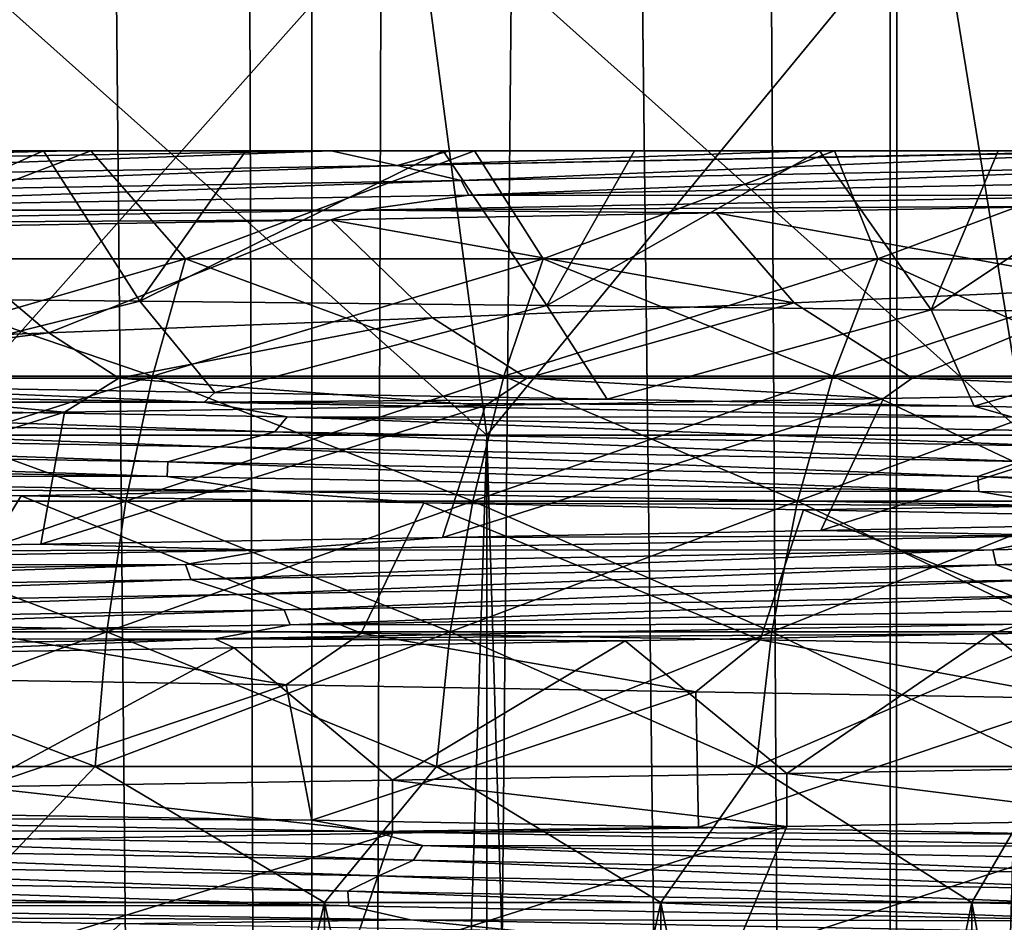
# Model space of a CAD drawing. Header units: metres. Extents: x -24 to 24, y -69 to 184.
# Tile 267 of 656: x 6.46 to 9.93, y 1.99 to 5.16. Entities that reach past the tile are written whole.
import ezdxf

# ---------------------------------------------------------------- set-up
doc = ezdxf.new("R2010")
doc.units = ezdxf.units.M
for name, color, linetype in [('10', 7, 'CONTINUOUS'), ('11', 7, 'CONTINUOUS'), ('12', 7, 'CONTINUOUS'), ('13', 7, 'CONTINUOUS'), ('145', 7, 'CONTINUOUS'), ('146', 7, 'CONTINUOUS'), ('147', 7, 'CONTINUOUS'), ('2', 7, 'CONTINUOUS'), ('367', 7, 'CONTINUOUS'), ('369', 7, 'CONTINUOUS'), ('3992', 7, 'CONTINUOUS'), ('42', 7, 'CONTINUOUS'), ('559', 2, 'CONTINUOUS'), ('560', 2, 'CONTINUOUS'), ('568', 2, 'CONTINUOUS'), ('569', 2, 'CONTINUOUS'), ('9', 7, 'CONTINUOUS')]:
    doc.layers.add(name, color=color, linetype=linetype)

msp = doc.modelspace()

# ---------------------------------------------------------------- linework, layer by layer
at = {"layer": '10'}
for points in [[(7.537737, 2.054249, 12.093181), (6.275759, -3.3, 12.793645), (6.275617, 2.054249, 12.793715)], [(7.537484, -3.3, 12.093339), (6.275759, -3.3, 12.793645), (7.537737, 2.054249, 12.093181)], [(8.72251, 2.054249, 11.268554), (7.537484, -3.3, 12.093339), (7.537737, 2.054249, 12.093181)], [(8.722751, -3.3, 11.268368), (7.537484, -3.3, 12.093339), (8.72251, 2.054249, 11.268554)], [(9.817779, 2.054249, 10.328297), (8.722751, -3.3, 11.268368), (8.72251, 2.054249, 11.268554)], [(9.817648, -3.3, 10.328421), (8.722751, -3.3, 11.268368), (9.817779, 2.054249, 10.328297)], [(10.812303, 2.054249, 9.282058), (9.817648, -3.3, 10.328421), (9.817779, 2.054249, 10.328297)], [(10.812327, -3.3, 9.282031), (9.817648, -3.3, 10.328421), (10.812303, 2.054249, 9.282058)]]:
    msp.add_3dface(points, dxfattribs=at)
at = {"layer": '11'}
for points in [[(7.537484, -3.3, -12.093339), (6.275617, 2.054249, -12.793715), (6.275759, -3.3, -12.793645)], [(7.537737, 2.054249, -12.093181), (6.275617, 2.054249, -12.793715), (7.537484, -3.3, -12.093339)], [(8.722751, -3.3, -11.268368), (7.537737, 2.054249, -12.093181), (7.537484, -3.3, -12.093339)], [(8.72251, 2.054249, -11.268554), (7.537737, 2.054249, -12.093181), (8.722751, -3.3, -11.268368)], [(9.817648, -3.3, -10.328421), (8.72251, 2.054249, -11.268554), (8.722751, -3.3, -11.268368)], [(9.817779, 2.054249, -10.328297), (8.72251, 2.054249, -11.268554), (9.817648, -3.3, -10.328421)], [(10.812327, -3.3, -9.282031), (9.817779, 2.054249, -10.328297), (9.817648, -3.3, -10.328421)], [(10.812303, 2.054249, -9.282058), (9.817779, 2.054249, -10.328297), (10.812327, -3.3, -9.282031)]]:
    msp.add_3dface(points, dxfattribs=at)
at = {"layer": '12'}
for points in [[(5.296631, 4.7, 14.300631), (6.715851, 4.7, 13.691598), (5.722576, 4.320335, 13.815521)], [(5.722576, 4.320335, 13.815521), (6.715851, 4.7, 13.691598), (7.049178, 4.320335, 13.188085)], [(6.715851, 4.7, 13.691598), (8.066838, 4.7, 12.941739), (7.049178, 4.320335, 13.188085)], [(7.049178, 4.320335, 13.188085), (8.066838, 4.7, 12.941739), (8.307893, 4.320335, 12.433641)], [(8.066838, 4.7, 12.941739), (9.334611, 4.7, 12.059325), (8.307893, 4.320335, 12.433641)], [(8.307893, 4.320335, 12.433641), (9.334611, 4.7, 12.059325), (9.486598, 4.320335, 11.559453)], [(9.334611, 4.7, 12.059325), (10.506685, 4.7, 11.053152), (9.486598, 4.320335, 11.559453)], [(9.486598, 4.320335, 11.559453), (10.506685, 4.7, 11.053152), (10.573942, 4.320335, 10.573942)], [(7.049178, 4.320335, 13.188085), (6.931969, 3.907403, 12.968802), (5.627425, 3.907403, 13.585806)], [(5.722576, 4.320335, 13.815521), (7.049178, 4.320335, 13.188085), (5.627425, 3.907403, 13.585806)], [(8.307893, 4.320335, 12.433641), (8.169755, 3.907403, 12.226902), (6.931969, 3.907403, 12.968802)], [(7.049178, 4.320335, 13.188085), (8.307893, 4.320335, 12.433641), (6.931969, 3.907403, 12.968802)], [(9.486598, 4.320335, 11.559453), (9.328861, 3.907403, 11.36725), (8.169755, 3.907403, 12.226902)], [(8.307893, 4.320335, 12.433641), (9.486598, 4.320335, 11.559453), (8.169755, 3.907403, 12.226902)], [(10.573942, 4.320335, 10.573942), (10.398125, 3.907403, 10.398125), (9.328861, 3.907403, 11.36725)], [(9.486598, 4.320335, 11.559453), (10.573942, 4.320335, 10.573942), (9.328861, 3.907403, 11.36725)], [(6.931969, 3.907403, 12.968802), (5.551972, 3.467561, 13.403646), (5.627425, 3.907403, 13.585806)], [(6.839025, 3.467561, 12.794915), (5.551972, 3.467561, 13.403646), (6.931969, 3.907403, 12.968802)], [(8.169755, 3.907403, 12.226902), (6.839025, 3.467561, 12.794915), (6.931969, 3.907403, 12.968802)], [(8.060214, 3.467561, 12.062963), (6.839025, 3.467561, 12.794915), (8.169755, 3.907403, 12.226902)], [(9.328861, 3.907403, 11.36725), (8.060214, 3.467561, 12.062963), (8.169755, 3.907403, 12.226902)], [(9.203779, 3.467561, 11.214837), (8.060214, 3.467561, 12.062963), (9.328861, 3.907403, 11.36725)], [(10.398125, 3.907403, 10.398125), (9.203779, 3.467561, 11.214837), (9.328861, 3.907403, 11.36725)], [(10.258707, 3.467561, 10.258707), (9.203779, 3.467561, 11.214837), (10.398125, 3.907403, 10.398125)], [(6.839025, 3.467561, 12.794915), (5.497313, 3.007196, 13.271688), (5.551972, 3.467561, 13.403646)], [(6.771695, 3.007196, 12.66895), (5.497313, 3.007196, 13.271688), (6.839025, 3.467561, 12.794915)], [(8.060214, 3.467561, 12.062963), (6.771695, 3.007196, 12.66895), (6.839025, 3.467561, 12.794915)], [(7.980862, 3.007196, 11.944204), (6.771695, 3.007196, 12.66895), (8.060214, 3.467561, 12.062963)], [(9.203779, 3.467561, 11.214837), (7.980862, 3.007196, 11.944204), (8.060214, 3.467561, 12.062963)], [(9.113168, 3.007196, 11.104428), (7.980862, 3.007196, 11.944204), (9.203779, 3.467561, 11.214837)], [(10.258707, 3.467561, 10.258707), (9.113168, 3.007196, 11.104428), (9.203779, 3.467561, 11.214837)], [(10.15771, 3.007196, 10.15771), (9.113168, 3.007196, 11.104428), (10.258707, 3.467561, 10.258707)], [(6.771695, 3.007196, 12.66895), (5.464242, 2.532994, 13.191848), (5.497313, 3.007196, 13.271688)], [(6.730958, 2.532994, 12.592736), (5.464242, 2.532994, 13.191848), (6.771695, 3.007196, 12.66895)], [(7.980862, 3.007196, 11.944204), (6.730958, 2.532994, 12.592736), (6.771695, 3.007196, 12.66895)], [(7.93285, 2.532994, 11.872349), (6.730958, 2.532994, 12.592736), (7.980862, 3.007196, 11.944204)], [(9.113168, 3.007196, 11.104428), (7.93285, 2.532994, 11.872349), (7.980862, 3.007196, 11.944204)], [(9.058345, 2.532994, 11.037625), (7.93285, 2.532994, 11.872349), (9.113168, 3.007196, 11.104428)], [(10.15771, 3.007196, 10.15771), (9.058345, 2.532994, 11.037625), (9.113168, 3.007196, 11.104428)], [(10.096603, 2.532994, 10.096603), (9.058345, 2.532994, 11.037625), (10.15771, 3.007196, 10.15771)], [(6.730958, 2.532994, 12.592736), (6.275617, 2.054249, 12.793715), (5.464242, 2.532994, 13.191848)], [(7.537737, 2.054249, 12.093181), (6.275617, 2.054249, 12.793715), (6.730958, 2.532994, 12.592736)], [(7.93285, 2.532994, 11.872349), (7.537737, 2.054249, 12.093181), (6.730958, 2.532994, 12.592736)], [(8.72251, 2.054249, 11.268554), (7.537737, 2.054249, 12.093181), (7.93285, 2.532994, 11.872349)], [(9.058345, 2.532994, 11.037625), (8.72251, 2.054249, 11.268554), (7.93285, 2.532994, 11.872349)], [(9.817779, 2.054249, 10.328297), (8.72251, 2.054249, 11.268554), (9.058345, 2.532994, 11.037625)], [(10.096603, 2.532994, 10.096603), (9.817779, 2.054249, 10.328297), (9.058345, 2.532994, 11.037625)], [(10.812303, 2.054249, 9.282058), (9.817779, 2.054249, 10.328297), (10.096603, 2.532994, 10.096603)]]:
    msp.add_3dface(points, dxfattribs=at)
at = {"layer": '13'}
for points in [[(6.715851, 4.7, -13.691598), (5.296631, 4.7, -14.300631), (5.722576, 4.320335, -13.815521)], [(7.049178, 4.320335, -13.188085), (6.715851, 4.7, -13.691598), (5.722576, 4.320335, -13.815521)], [(8.066838, 4.7, -12.941739), (6.715851, 4.7, -13.691598), (7.049178, 4.320335, -13.188085)], [(8.307893, 4.320335, -12.433641), (8.066838, 4.7, -12.941739), (7.049178, 4.320335, -13.188085)], [(9.334611, 4.7, -12.059325), (8.066838, 4.7, -12.941739), (8.307893, 4.320335, -12.433641)], [(9.486598, 4.320335, -11.559453), (9.334611, 4.7, -12.059325), (8.307893, 4.320335, -12.433641)], [(10.506685, 4.7, -11.053152), (9.334611, 4.7, -12.059325), (9.486598, 4.320335, -11.559453)], [(10.573942, 4.320335, -10.573942), (10.506685, 4.7, -11.053152), (9.486598, 4.320335, -11.559453)], [(5.722576, 4.320335, -13.815521), (5.627425, 3.907403, -13.585806), (6.931969, 3.907403, -12.968802)], [(7.049178, 4.320335, -13.188085), (5.722576, 4.320335, -13.815521), (6.931969, 3.907403, -12.968802)], [(7.049178, 4.320335, -13.188085), (6.931969, 3.907403, -12.968802), (8.169755, 3.907403, -12.226902)], [(8.307893, 4.320335, -12.433641), (7.049178, 4.320335, -13.188085), (8.169755, 3.907403, -12.226902)], [(8.307893, 4.320335, -12.433641), (8.169755, 3.907403, -12.226902), (9.328861, 3.907403, -11.36725)], [(9.486598, 4.320335, -11.559453), (8.307893, 4.320335, -12.433641), (9.328861, 3.907403, -11.36725)], [(9.486598, 4.320335, -11.559453), (9.328861, 3.907403, -11.36725), (10.398125, 3.907403, -10.398125)], [(10.573942, 4.320335, -10.573942), (9.486598, 4.320335, -11.559453), (10.398125, 3.907403, -10.398125)], [(5.551972, 3.467561, -13.403646), (6.839025, 3.467561, -12.794915), (5.627425, 3.907403, -13.585806)], [(5.627425, 3.907403, -13.585806), (6.839025, 3.467561, -12.794915), (6.931969, 3.907403, -12.968802)], [(6.839025, 3.467561, -12.794915), (8.060214, 3.467561, -12.062963), (6.931969, 3.907403, -12.968802)], [(6.931969, 3.907403, -12.968802), (8.060214, 3.467561, -12.062963), (8.169755, 3.907403, -12.226902)], [(8.060214, 3.467561, -12.062963), (9.203779, 3.467561, -11.214837), (8.169755, 3.907403, -12.226902)], [(8.169755, 3.907403, -12.226902), (9.203779, 3.467561, -11.214837), (9.328861, 3.907403, -11.36725)], [(9.203779, 3.467561, -11.214837), (10.258707, 3.467561, -10.258707), (9.328861, 3.907403, -11.36725)], [(9.328861, 3.907403, -11.36725), (10.258707, 3.467561, -10.258707), (10.398125, 3.907403, -10.398125)], [(5.497313, 3.007196, -13.271688), (6.771695, 3.007196, -12.66895), (5.551972, 3.467561, -13.403646)], [(5.551972, 3.467561, -13.403646), (6.771695, 3.007196, -12.66895), (6.839025, 3.467561, -12.794915)], [(6.771695, 3.007196, -12.66895), (7.980862, 3.007196, -11.944204), (6.839025, 3.467561, -12.794915)], [(6.839025, 3.467561, -12.794915), (7.980862, 3.007196, -11.944204), (8.060214, 3.467561, -12.062963)], [(7.980862, 3.007196, -11.944204), (9.113168, 3.007196, -11.104428), (8.060214, 3.467561, -12.062963)], [(8.060214, 3.467561, -12.062963), (9.113168, 3.007196, -11.104428), (9.203779, 3.467561, -11.214837)], [(9.113168, 3.007196, -11.104428), (10.15771, 3.007196, -10.15771), (9.203779, 3.467561, -11.214837)], [(9.203779, 3.467561, -11.214837), (10.15771, 3.007196, -10.15771), (10.258707, 3.467561, -10.258707)], [(5.464242, 2.532994, -13.191848), (6.730958, 2.532994, -12.592736), (5.497313, 3.007196, -13.271688)], [(5.497313, 3.007196, -13.271688), (6.730958, 2.532994, -12.592736), (6.771695, 3.007196, -12.66895)], [(6.730958, 2.532994, -12.592736), (7.93285, 2.532994, -11.872349), (6.771695, 3.007196, -12.66895)], [(6.771695, 3.007196, -12.66895), (7.93285, 2.532994, -11.872349), (7.980862, 3.007196, -11.944204)], [(7.93285, 2.532994, -11.872349), (9.058345, 2.532994, -11.037625), (7.980862, 3.007196, -11.944204)], [(7.980862, 3.007196, -11.944204), (9.058345, 2.532994, -11.037625), (9.113168, 3.007196, -11.104428)], [(9.058345, 2.532994, -11.037625), (10.096603, 2.532994, -10.096603), (9.113168, 3.007196, -11.104428)], [(9.113168, 3.007196, -11.104428), (10.096603, 2.532994, -10.096603), (10.15771, 3.007196, -10.15771)], [(5.464242, 2.532994, -13.191848), (6.275617, 2.054249, -12.793715), (6.730958, 2.532994, -12.592736)], [(6.275617, 2.054249, -12.793715), (7.537737, 2.054249, -12.093181), (6.730958, 2.532994, -12.592736)], [(6.730958, 2.532994, -12.592736), (7.537737, 2.054249, -12.093181), (7.93285, 2.532994, -11.872349)], [(7.537737, 2.054249, -12.093181), (8.72251, 2.054249, -11.268554), (7.93285, 2.532994, -11.872349)], [(7.93285, 2.532994, -11.872349), (8.72251, 2.054249, -11.268554), (9.058345, 2.532994, -11.037625)], [(8.72251, 2.054249, -11.268554), (9.817779, 2.054249, -10.328297), (9.058345, 2.532994, -11.037625)], [(9.058345, 2.532994, -11.037625), (9.817779, 2.054249, -10.328297), (10.096603, 2.532994, -10.096603)], [(9.817779, 2.054249, -10.328297), (10.812303, 2.054249, -9.282058), (10.096603, 2.532994, -10.096603)]]:
    msp.add_3dface(points, dxfattribs=at)
at = {"layer": '145'}
for points in [[(5.388264, 4.185656, -15.292867), (6.887561, 4.170592, -14.695421), (5.697499, 3.8742, -14.617371)], [(5.697499, 3.8742, -14.617371), (6.887561, 4.170592, -14.695421), (7.152621, 3.849912, -13.963132)], [(6.887561, 4.170592, -14.695421), (8.321552, 4.155527, -13.951162), (7.152621, 3.849912, -13.963132)], [(7.152621, 3.849912, -13.963132), (8.321552, 4.155527, -13.951162), (8.533772, 3.825623, -13.164489)], [(8.321552, 4.155527, -13.951162), (9.674756, 4.140472, -13.067959), (8.533772, 3.825623, -13.164489)], [(8.533772, 3.825623, -13.164489), (9.674756, 4.140472, -13.067959), (9.826669, 3.801335, -12.229702)], [(9.674756, 4.140472, -13.067959), (10.935092, 4.125414, -12.05347), (9.826669, 3.801335, -12.229702)], [(9.826669, 3.801335, -12.229702), (10.935092, 4.125414, -12.05347), (11.017941, 3.777047, -11.168438)], [(10.522418, 3.388435, 11.636484), (10.811699, 3.852026, 12.464236), (9.286173, 3.364147, 12.645)], [(10.811699, 3.852026, 12.464236), (9.506267, 3.828028, 13.486322), (9.286173, 3.364147, 12.645)], [(9.286173, 3.364147, 12.645), (9.506267, 3.828028, 13.486322), (7.953892, 3.339859, 13.522745)], [(9.506267, 3.828028, 13.486322), (8.105382, 3.804038, 14.371944), (7.953892, 3.339859, 13.522745)], [(6.539354, 3.31557, 14.260641), (6.622752, 3.780049, 15.11255), (5.057187, 3.291282, 14.851057)], [(6.622752, 3.780049, 15.11255), (5.072701, 3.756051, 15.700882), (5.057187, 3.291282, 14.851057)], [(7.953892, 3.339859, 13.522745), (8.105382, 3.804038, 14.371944), (6.539354, 3.31557, 14.260641)], [(8.105382, 3.804038, 14.371944), (6.622752, 3.780049, 15.11255), (6.539354, 3.31557, 14.260641)], [(5.886899, 2.844353, -15.414098), (7.403546, 2.820363, -14.745762), (6.055208, 2.368329, -14.472853)], [(6.055208, 2.368329, -14.472853), (7.403546, 2.820363, -14.745762), (7.493803, 2.344041, -13.783031)], [(7.403546, 2.820363, -14.745762), (8.84591, 2.796366, -13.928384), (7.493803, 2.344041, -13.783031)], [(7.493803, 2.344041, -13.783031), (8.84591, 2.796366, -13.928384), (8.854898, 2.319752, -12.950668)], [(8.84591, 2.796366, -13.928384), (10.198403, 2.772379, -12.970835), (8.854898, 2.319752, -12.950668)], [(8.854898, 2.319752, -12.950668), (10.198403, 2.772379, -12.970835), (10.124418, 2.295464, -11.984373)], [(10.233103, 1.882564, 11.891705), (10.467744, 2.345515, 12.754463), (8.972432, 1.858276, 12.869518)], [(10.467744, 2.345515, 12.754463), (9.166814, 2.322071, 13.719312), (8.972432, 1.858276, 12.869518)], [(7.618971, 1.833988, 13.714238), (7.778009, 2.298634, 14.551721), (6.186716, 1.809699, 14.417128)], [(7.778009, 2.298634, 14.551721), (6.314498, 2.275201, 15.243921), (6.186716, 1.809699, 14.417128)], [(8.972432, 1.858276, 12.869518), (9.166814, 2.322071, 13.719312), (7.618971, 1.833988, 13.714238)], [(9.166814, 2.322071, 13.719312), (7.778009, 2.298634, 14.551721), (7.618971, 1.833988, 13.714238)]]:
    msp.add_3dface(points, dxfattribs=at)
at = {"layer": '146'}
for points in [[(6.644883, 4.7, 14.105391), (5.246977, 4.7, 14.693086), (4.436635, 4.64805, 14.942569)], [(7.562112, 4.7, 13.630037), (4.436635, 4.64805, 14.942569), (4.690871, 4.595871, 14.857069)], [(7.562112, 4.7, 13.630037), (6.644883, 4.7, 14.105391), (4.436635, 4.64805, 14.942569)], [(7.794166, 4.647933, 13.490283), (7.562112, 4.7, 13.630037), (4.690871, 4.595871, 14.857069)], [(7.978251, 4.7, 13.388554), (7.562112, 4.7, 13.630037), (7.794166, 4.647933, 13.490283)], [(9.236384, 4.7, 12.548658), (7.978251, 4.7, 13.388554), (7.794166, 4.647933, 13.490283)], [(10.408888, 4.7, 11.592733), (9.236384, 4.7, 12.548658), (7.794166, 4.647933, 13.490283)], [(10.528233, 4.7, 11.48447), (7.794166, 4.647933, 13.490283), (8.019559, 4.595712, 13.367386)], [(10.528233, 4.7, 11.48447), (10.408888, 4.7, 11.592733), (7.794166, 4.647933, 13.490283)], [(10.723634, 4.647815, 11.313886), (10.528233, 4.7, 11.48447), (8.019559, 4.595712, 13.367386)], [(7.794166, 4.647933, 13.490283), (4.690871, 4.595871, 14.857069), (4.935005, 4.543609, 14.786685)], [(8.019559, 4.595712, 13.367386), (7.794166, 4.647933, 13.490283), (4.935005, 4.543609, 14.786685)], [(10.723634, 4.647815, 11.313886), (8.019559, 4.595712, 13.367386), (8.046468, 4.543552, 13.377862)], [(10.752304, 4.595658, 11.318162), (10.723634, 4.647815, 11.313886), (8.046468, 4.543552, 13.377862)], [(8.019559, 4.595712, 13.367386), (4.935005, 4.543609, 14.786685), (4.958834, 4.491446, 14.802797)], [(8.046468, 4.543552, 13.377862), (8.019559, 4.595712, 13.367386), (4.958834, 4.491446, 14.802797)], [(10.752304, 4.595658, 11.318162), (8.046468, 4.543552, 13.377862), (10.438138, 4.543509, 11.65592)], [(8.046468, 4.543552, 13.377862), (4.958834, 4.491446, 14.802797), (7.670714, 4.491475, 13.637277)], [(10.438138, 4.543509, 11.65592), (8.046468, 4.543552, 13.377862), (7.670714, 4.491475, 13.637277)], [(10.438138, 4.543509, 11.65592), (7.670714, 4.491475, 13.637277), (10.182448, 4.505694, 11.935108)], [(7.670714, 4.491475, 13.637277), (4.540321, 4.439441, 14.973332), (7.56059, 4.457118, 13.746509)], [(7.670714, 4.491475, 13.637277), (4.958834, 4.491446, 14.802797), (4.540321, 4.439441, 14.973332)], [(8.917631, 4.481406, 12.907552), (7.670714, 4.491475, 13.637277), (7.56059, 4.457118, 13.746509)], [(10.182448, 4.505694, 11.935108), (7.670714, 4.491475, 13.637277), (8.917631, 4.481406, 12.907552)], [(7.56059, 4.457118, 13.746509), (4.540321, 4.439441, 14.973332), (6.12536, 4.432829, 14.443303)], [(3.930554, 3.867148, -15.141685), (5.697499, 3.8742, -14.617371), (7.114485, 3.815067, -13.93212)], [(3.930554, 3.867148, -15.141685), (7.114485, 3.815067, -13.93212), (4.261393, 3.815969, -15.01617)], [(5.697499, 3.8742, -14.617371), (7.152621, 3.849912, -13.963132), (7.114485, 3.815067, -13.93212)], [(7.152621, 3.849912, -13.963132), (8.533772, 3.825623, -13.164489), (7.114485, 3.815067, -13.93212)], [(4.219002, 3.763713, -15.00547), (4.261393, 3.815969, -15.01617), (7.363118, 3.711693, -13.73858)], [(4.261393, 3.815969, -15.01617), (7.406398, 3.763956, -13.740092), (7.363118, 3.711693, -13.73858)], [(4.261393, 3.815969, -15.01617), (7.114485, 3.815067, -13.93212), (7.406398, 3.763956, -13.740092)], [(8.533772, 3.825623, -13.164489), (9.826669, 3.801335, -12.229702), (7.114485, 3.815067, -13.93212)], [(7.114485, 3.815067, -13.93212), (9.961167, 3.762987, -12.062131), (7.406398, 3.763956, -13.740092)], [(7.114485, 3.815067, -13.93212), (9.826669, 3.801335, -12.229702), (9.961167, 3.762987, -12.062131)], [(9.826669, 3.801335, -12.229702), (11.017941, 3.777047, -11.168438), (9.961167, 3.762987, -12.062131)], [(4.004247, 3.710806, -15.056652), (4.219002, 3.763713, -15.00547), (7.166986, 3.658744, -13.833693)], [(4.219002, 3.763713, -15.00547), (7.363118, 3.711693, -13.73858), (7.166986, 3.658744, -13.833693)], [(7.363118, 3.711693, -13.73858), (7.406398, 3.763956, -13.740092), (10.159011, 3.659673, -11.821954)], [(7.406398, 3.763956, -13.740092), (10.201231, 3.711944, -11.814386), (10.159011, 3.659673, -11.821954)], [(7.406398, 3.763956, -13.740092), (9.961167, 3.762987, -12.062131), (10.201231, 3.711944, -11.814386)], [(3.804061, 3.657856, -15.117191), (4.004247, 3.710806, -15.056652), (6.987004, 3.605753, -13.934924)], [(4.004247, 3.710806, -15.056652), (7.166986, 3.658744, -13.833693), (6.987004, 3.605753, -13.934924)], [(7.166986, 3.658744, -13.833693), (7.363118, 3.711693, -13.73858), (9.990221, 3.606681, -11.955427)], [(7.363118, 3.711693, -13.73858), (10.159011, 3.659673, -11.821954), (9.990221, 3.606681, -11.955427)], [(3.795664, 3.605646, -15.142846), (3.804061, 3.657856, -15.117191), (6.984524, 3.55354, -13.961707)], [(3.804061, 3.657856, -15.117191), (6.987004, 3.605753, -13.934924), (6.984524, 3.55354, -13.961707)], [(6.987004, 3.605753, -13.934924), (7.166986, 3.658744, -13.833693), (9.838457, 3.553649, -12.09153)], [(7.166986, 3.658744, -13.833693), (9.990221, 3.606681, -11.955427), (9.838457, 3.553649, -12.09153)], [(9.838457, 3.553649, -12.09153), (9.990221, 3.606681, -11.955427), (12.223135, 3.501546, -9.674467)], [(3.795664, 3.605646, -15.142846), (6.984524, 3.55354, -13.961707), (4.163189, 3.554859, -15.082541)], [(6.984524, 3.55354, -13.961707), (6.987004, 3.605753, -13.934924), (9.841976, 3.501434, -12.1181)], [(6.987004, 3.605753, -13.934924), (9.838457, 3.553649, -12.09153), (9.841976, 3.501434, -12.1181)], [(4.163189, 3.554859, -15.082541), (7.326121, 3.502825, -13.825453), (4.98507, 3.509876, -14.87542)], [(4.163189, 3.554859, -15.082541), (6.984524, 3.55354, -13.961707), (7.326121, 3.502825, -13.825453)], [(6.984524, 3.55354, -13.961707), (9.841976, 3.501434, -12.1181), (7.326121, 3.502825, -13.825453)], [(9.841976, 3.501434, -12.1181), (9.838457, 3.553649, -12.09153), (12.232437, 3.449328, -9.699501)], [(9.838457, 3.553649, -12.09153), (12.223135, 3.501546, -9.674467), (12.232437, 3.449328, -9.699501)], [(4.98507, 3.509876, -14.87542), (7.326121, 3.502825, -13.825453), (6.470084, 3.485588, -14.292202)], [(6.470084, 3.485588, -14.292202), (7.326121, 3.502825, -13.825453), (7.888185, 3.4613, -13.561179)], [(7.326121, 3.502825, -13.825453), (10.142388, 3.45079, -11.914158), (7.888185, 3.4613, -13.561179)], [(7.326121, 3.502825, -13.825453), (9.841976, 3.501434, -12.1181), (10.142388, 3.45079, -11.914158)], [(9.841976, 3.501434, -12.1181), (12.232437, 3.449328, -9.699501), (10.142388, 3.45079, -11.914158)], [(7.888185, 3.4613, -13.561179), (10.142388, 3.45079, -11.914158), (9.224709, 3.437012, -12.689908)], [(9.224709, 3.437012, -12.689908), (10.142388, 3.45079, -11.914158), (10.465834, 3.412723, -11.687402)], [(9.286173, 3.364147, 12.645), (7.953892, 3.339859, 13.522745), (10.150235, 3.346342, 11.90347)], [(10.522418, 3.388435, 11.636484), (9.286173, 3.364147, 12.645), (10.150235, 3.346342, 11.90347)], [(7.953892, 3.339859, 13.522745), (6.539354, 3.31557, 14.260641), (7.33341, 3.294261, 13.818139)], [(10.150235, 3.346342, 11.90347), (7.33341, 3.294261, 13.818139), (9.892168, 3.295844, 12.074347)], [(10.150235, 3.346342, 11.90347), (7.953892, 3.339859, 13.522745), (7.33341, 3.294261, 13.818139)], [(12.268187, 3.347856, 9.650721), (9.892168, 3.295844, 12.074347), (9.903895, 3.243515, 12.036484)], [(12.268187, 3.347856, 9.650721), (10.150235, 3.346342, 11.90347), (9.892168, 3.295844, 12.074347)], [(12.271749, 3.295534, 9.610841), (12.268187, 3.347856, 9.650721), (9.903895, 3.243515, 12.036484)], [(7.33341, 3.294261, 13.818139), (4.168959, 3.242181, 15.077787), (7.04845, 3.243831, 13.927103)], [(7.33341, 3.294261, 13.818139), (5.057187, 3.291282, 14.851057), (4.168959, 3.242181, 15.077787)], [(6.539354, 3.31557, 14.260641), (5.057187, 3.291282, 14.851057), (7.33341, 3.294261, 13.818139)], [(9.892168, 3.295844, 12.074347), (7.04845, 3.243831, 13.927103), (7.067657, 3.191495, 13.892887)], [(9.892168, 3.295844, 12.074347), (7.33341, 3.294261, 13.818139), (7.04845, 3.243831, 13.927103)], [(9.903895, 3.243515, 12.036484), (9.892168, 3.295844, 12.074347), (7.067657, 3.191495, 13.892887)], [(12.271749, 3.295534, 9.610841), (9.903895, 3.243515, 12.036484), (10.047283, 3.19018, 11.907513)], [(7.04845, 3.243831, 13.927103), (3.871484, 3.191819, 15.12139), (3.897169, 3.139475, 15.092255)], [(7.04845, 3.243831, 13.927103), (4.168959, 3.242181, 15.077787), (3.871484, 3.191819, 15.12139)], [(7.067657, 3.191495, 13.892887), (7.04845, 3.243831, 13.927103), (3.897169, 3.139475, 15.092255)], [(9.903895, 3.243515, 12.036484), (7.067657, 3.191495, 13.892887), (7.233063, 3.138117, 13.79926)], [(10.047283, 3.19018, 11.907513), (9.903895, 3.243515, 12.036484), (7.233063, 3.138117, 13.79926)], [(7.067657, 3.191495, 13.892887), (3.897169, 3.139475, 15.092255), (4.076209, 3.086055, 15.03733)], [(7.233063, 3.138117, 13.79926), (7.067657, 3.191495, 13.892887), (4.076209, 3.086055, 15.03733)], [(10.047283, 3.19018, 11.907513), (7.233063, 3.138117, 13.79926), (7.395861, 3.084721, 13.722302)], [(10.191578, 3.136824, 11.795426), (10.047283, 3.19018, 11.907513), (7.395861, 3.084721, 13.722302)], [(7.233063, 3.138117, 13.79926), (4.076209, 3.086055, 15.03733), (4.249256, 3.032618, 14.998139)], [(7.395861, 3.084721, 13.722302), (7.233063, 3.138117, 13.79926), (4.249256, 3.032618, 14.998139)], [(10.191578, 3.136824, 11.795426), (7.395861, 3.084721, 13.722302), (7.417607, 3.03248, 13.736518)], [(10.216024, 3.084586, 11.804477), (10.191578, 3.136824, 11.795426), (7.417607, 3.03248, 13.736518)], [(7.395861, 3.084721, 13.722302), (4.249256, 3.032618, 14.998139), (4.267232, 2.980374, 15.016776)], [(7.417607, 3.03248, 13.736518), (7.395861, 3.084721, 13.722302), (4.267232, 2.980374, 15.016776)], [(10.216024, 3.084586, 11.804477), (7.417607, 3.03248, 13.736518), (9.991773, 3.034516, 12.04075)], [(7.417607, 3.03248, 13.736518), (4.267232, 2.980374, 15.016776), (7.151695, 2.982482, 13.916481)], [(9.991773, 3.034516, 12.04075), (7.151695, 2.982482, 13.916481), (9.885892, 2.999823, 12.181879)], [(9.991773, 3.034516, 12.04075), (7.417607, 3.03248, 13.736518), (7.151695, 2.982482, 13.916481)], [(11.072001, 3.024111, 11.114847), (9.991773, 3.034516, 12.04075), (9.885892, 2.999823, 12.181879)], [(7.151695, 2.982482, 13.916481), (3.973206, 2.930448, 15.133698), (5.768356, 2.926958, 14.589554)], [(7.151695, 2.982482, 13.916481), (4.267232, 2.980374, 15.016776), (3.973206, 2.930448, 15.133698)], [(7.220287, 2.951247, 13.928262), (7.151695, 2.982482, 13.916481), (5.768356, 2.926958, 14.589554)], [(9.885892, 2.999823, 12.181879), (7.151695, 2.982482, 13.916481), (8.597546, 2.975535, 13.122928)], [(8.597546, 2.975535, 13.122928), (7.151695, 2.982482, 13.916481), (7.220287, 2.951247, 13.928262)], [(6.055208, 2.368329, -14.472853), (7.493803, 2.344041, -13.783031), (4.582307, 2.356811, -14.957351)], [(4.582307, 2.356811, -14.957351), (7.710895, 2.30473, -13.611097), (4.784645, 2.307607, -14.857726)], [(4.582307, 2.356811, -14.957351), (7.493803, 2.344041, -13.783031), (7.710895, 2.30473, -13.611097)], [(7.493803, 2.344041, -13.783031), (8.854898, 2.319752, -12.950668), (7.710895, 2.30473, -13.611097)], [(4.755143, 2.255138, -14.844282), (4.784645, 2.307607, -14.857726), (7.851736, 2.203118, -13.465302)], [(4.784645, 2.307607, -14.857726), (7.883033, 2.255594, -13.472291), (7.851736, 2.203118, -13.465302)], [(4.784645, 2.307607, -14.857726), (7.710895, 2.30473, -13.611097), (7.883033, 2.255594, -13.472291)], [(8.854898, 2.319752, -12.950668), (10.124418, 2.295464, -11.984373), (7.710895, 2.30473, -13.611097)], [(7.710895, 2.30473, -13.611097), (10.473963, 2.252649, -11.619637), (7.883033, 2.255594, -13.472291)], [(7.710895, 2.30473, -13.611097), (10.124418, 2.295464, -11.984373), (10.473963, 2.252649, -11.619637)], [(4.619764, 2.20099, -14.879333), (4.755143, 2.255138, -14.844282), (7.72956, 2.148928, -13.527404)], [(4.755143, 2.255138, -14.844282), (7.851736, 2.203118, -13.465302), (7.72956, 2.148928, -13.527404)], [(7.851736, 2.203118, -13.465302), (7.883033, 2.255594, -13.472291), (10.576998, 2.151098, -11.449508)], [(7.883033, 2.255594, -13.472291), (10.608714, 2.203582, -11.449893), (10.576998, 2.151098, -11.449508)], [(7.883033, 2.255594, -13.472291), (10.473963, 2.252649, -11.619637), (10.608714, 2.203582, -11.449893)], [(4.495761, 2.146865, -14.9261), (4.619764, 2.20099, -14.879333), (7.620921, 2.094762, -13.5986)], [(4.619764, 2.20099, -14.879333), (7.72956, 2.148928, -13.527404), (7.620921, 2.094762, -13.5986)], [(7.72956, 2.148928, -13.527404), (7.851736, 2.203118, -13.465302), (10.473204, 2.096865, -11.534676)], [(7.851736, 2.203118, -13.465302), (10.576998, 2.151098, -11.449508), (10.473204, 2.096865, -11.534676)], [(4.493617, 2.094574, -14.950593), (4.495761, 2.146865, -14.9261), (7.62429, 2.042468, -13.622886)], [(4.495761, 2.146865, -14.9261), (7.620921, 2.094762, -13.5986), (7.62429, 2.042468, -13.622886)], [(7.620921, 2.094762, -13.5986), (7.72956, 2.148928, -13.527404), (10.384514, 2.042659, -11.625928)], [(7.72956, 2.148928, -13.527404), (10.473204, 2.096865, -11.534676), (10.384514, 2.042659, -11.625928)], [(4.493617, 2.094574, -14.950593), (7.62429, 2.042468, -13.622886), (4.728242, 2.045866, -14.915057)], [(7.62429, 2.042468, -13.622886), (7.620921, 2.094762, -13.5986), (10.393199, 1.990362, -11.648788)], [(7.620921, 2.094762, -13.5986), (10.384514, 2.042659, -11.625928), (10.393199, 1.990362, -11.648788)], [(4.728242, 2.045866, -14.915057), (7.841588, 1.993832, -13.539745), (5.349339, 2.004005, -14.748342)], [(4.728242, 2.045866, -14.915057), (7.62429, 2.042468, -13.622886), (7.841588, 1.993832, -13.539745)], [(7.62429, 2.042468, -13.622886), (10.393199, 1.990362, -11.648788), (7.841588, 1.993832, -13.539745)], [(5.349339, 2.004005, -14.748342), (7.841588, 1.993832, -13.539745), (6.819563, 1.979717, -14.128786)], [(6.819563, 1.979717, -14.128786), (7.841588, 1.993832, -13.539745), (8.219261, 1.955429, -13.363113)], [(7.841588, 1.993832, -13.539745), (10.583878, 1.941798, -11.523745), (8.219261, 1.955429, -13.363113)], [(7.841588, 1.993832, -13.539745), (10.393199, 1.990362, -11.648788), (10.583878, 1.941798, -11.523745)]]:
    msp.add_3dface(points, dxfattribs=at)
at = {"layer": '147'}
for points in [[(9.19226, 4.165574, 13.381299), (8.917631, 4.481406, 12.907552), (7.56059, 4.457118, 13.746509)], [(10.376854, 4.218821, 12.415783), (10.182448, 4.505694, 11.935108), (8.917631, 4.481406, 12.907552)], [(9.19226, 4.165574, 13.381299), (10.376854, 4.218821, 12.415783), (8.917631, 4.481406, 12.907552)], [(6.567933, 4.059223, 14.962736), (7.56059, 4.457118, 13.746509), (6.12536, 4.432829, 14.443303)], [(6.567933, 4.059223, 14.962736), (7.918817, 4.112369, 14.233041), (7.56059, 4.457118, 13.746509)], [(7.918817, 4.112369, 14.233041), (9.19226, 4.165574, 13.381299), (7.56059, 4.457118, 13.746509)], [(5.150408, 4.006098, 15.563853), (6.567933, 4.059223, 14.962736), (6.12536, 4.432829, 14.443303)], [(4.98507, 3.509876, -14.87542), (6.470084, 3.485588, -14.292202), (6.188889, 3.026763, -15.295347)], [(6.188889, 3.026763, -15.295347), (6.470084, 3.485588, -14.292202), (7.667913, 3.003168, -14.610035)], [(6.470084, 3.485588, -14.292202), (7.888185, 3.4613, -13.561179), (7.667913, 3.003168, -14.610035)], [(7.667913, 3.003168, -14.610035), (7.888185, 3.4613, -13.561179), (9.072825, 2.979561, -13.781649)], [(7.888185, 3.4613, -13.561179), (9.224709, 3.437012, -12.689908), (9.072825, 2.979561, -13.781649)], [(9.072825, 2.979561, -13.781649), (9.224709, 3.437012, -12.689908), (10.388624, 2.955963, -12.818989)], [(9.224709, 3.437012, -12.689908), (10.465834, 3.412723, -11.687402), (10.388624, 2.955963, -12.818989)], [(10.467682, 2.532619, 12.754514), (11.072001, 3.024111, 11.114847), (9.885892, 2.999823, 12.181879)], [(9.166774, 2.509175, 13.719339), (9.885892, 2.999823, 12.181879), (8.597546, 2.975535, 13.122928)], [(9.166774, 2.509175, 13.719339), (10.467682, 2.532619, 12.754514), (9.885892, 2.999823, 12.181879)], [(6.314514, 2.462306, 15.243914), (7.220287, 2.951247, 13.928262), (5.768356, 2.926958, 14.589554)], [(6.314514, 2.462306, 15.243914), (7.778004, 2.48574, 14.551723), (7.220287, 2.951247, 13.928262)], [(7.778004, 2.48574, 14.551723), (8.597546, 2.975535, 13.122928), (7.220287, 2.951247, 13.928262)], [(7.778004, 2.48574, 14.551723), (9.166774, 2.509175, 13.719339), (8.597546, 2.975535, 13.122928)], [(6.314558, 1.524798, -15.243896), (5.349339, 2.004005, -14.748342), (6.819563, 1.979717, -14.128786)]]:
    msp.add_3dface(points, dxfattribs=at)
at = {"layer": '2'}
for points in [[(5.246977, 4.7, 14.693086), (6.644883, 4.7, 14.105391), (5.296631, 4.7, 14.300631)], [(6.715851, 4.7, -13.691598), (5.818945, 4.7, -14.581835), (5.296631, 4.7, -14.300631)], [(5.296631, 4.7, 14.300631), (6.644883, 4.7, 14.105391), (6.715851, 4.7, 13.691598)], [(6.548398, 4.7, -14.269155), (5.818945, 4.7, -14.581835), (6.715851, 4.7, -13.691598)], [(7.261306, 4.7, -13.9199), (6.548398, 4.7, -14.269155), (6.715851, 4.7, -13.691598)], [(6.644883, 4.7, 14.105391), (7.562112, 4.7, 13.630037), (6.715851, 4.7, 13.691598)], [(8.066838, 4.7, -12.941739), (7.261306, 4.7, -13.9199), (6.715851, 4.7, -13.691598)], [(6.715851, 4.7, 13.691598), (7.978251, 4.7, 13.388554), (8.066838, 4.7, 12.941739)], [(7.562112, 4.7, 13.630037), (7.978251, 4.7, 13.388554), (6.715851, 4.7, 13.691598)], [(7.956074, 4.7, -13.534802), (7.261306, 4.7, -13.9199), (8.066838, 4.7, -12.941739)], [(8.630082, 4.7, -13.115332), (7.956074, 4.7, -13.534802), (8.066838, 4.7, -12.941739)], [(7.978251, 4.7, 13.388554), (9.236384, 4.7, 12.548658), (8.066838, 4.7, 12.941739)], [(9.334611, 4.7, -12.059325), (8.630082, 4.7, -13.115332), (8.066838, 4.7, -12.941739)], [(8.066838, 4.7, 12.941739), (9.236384, 4.7, 12.548658), (9.334611, 4.7, 12.059325)], [(9.28188, 4.7, -12.662421), (8.630082, 4.7, -13.115332), (9.334611, 4.7, -12.059325)], [(9.236384, 4.7, 12.548658), (10.408888, 4.7, 11.592733), (9.334611, 4.7, 12.059325)], [(9.91036, 4.7, -12.176811), (9.28188, 4.7, -12.662421), (9.334611, 4.7, -12.059325)], [(10.506685, 4.7, -11.053152), (9.91036, 4.7, -12.176811), (9.334611, 4.7, -12.059325)], [(9.334611, 4.7, 12.059325), (10.408888, 4.7, 11.592733), (10.506685, 4.7, 11.053152)], [(10.51341, 4.7, -11.660119), (9.91036, 4.7, -12.176811), (10.506685, 4.7, -11.053152)]]:
    msp.add_3dface(points, dxfattribs=at)
at = {"layer": '367'}
for points in [[(7.493662, 145.2, -23.063121), (5.396133, -68.3, -23.642002), (5.396133, 145.2, -23.642002)], [(7.493662, -68.3, -23.063121), (5.396133, -68.3, -23.642002), (7.493662, 145.2, -23.063121)], [(9.530857, 145.2, -22.298548), (7.493662, -68.3, -23.063121), (7.493662, 145.2, -23.063121)], [(9.530857, -68.3, -22.298548), (7.493662, -68.3, -23.063121), (9.530857, 145.2, -22.298548)], [(11.491315, 145.2, -21.354442), (9.530857, -68.3, -22.298548), (9.530857, 145.2, -22.298548)], [(11.491315, -68.3, -21.354442), (9.530857, -68.3, -22.298548), (11.491315, 145.2, -21.354442)]]:
    msp.add_3dface(points, dxfattribs=at)
at = {"layer": '369'}
for points in [[(9.57352, 66.386954, 22.280265), (11.491315, -68.3, 21.354442), (10.360173, 66.636793, 21.92554)], [(8.765014, 66.159987, 22.610551), (9.530857, -68.3, 22.298548), (9.57352, 66.386954, 22.280265)], [(9.530857, -68.3, 22.298548), (11.491315, -68.3, 21.354442), (9.57352, 66.386954, 22.280265)], [(7.93796, 65.95599, 22.913998), (9.530857, -68.3, 22.298548), (8.765014, 66.159987, 22.610551)], [(7.095728, 65.774966, 23.188643), (7.493662, -68.3, 23.063121), (7.93796, 65.95599, 22.913998)], [(7.493662, -68.3, 23.063121), (9.530857, -68.3, 22.298548), (7.93796, 65.95599, 22.913998)], [(6.241957, 65.616903, 23.432893), (7.493662, -68.3, 23.063121), (7.095728, 65.774966, 23.188643)], [(5.396133, -68.3, 23.642002), (7.493662, -68.3, 23.063121), (6.241957, 65.616903, 23.432893)]]:
    msp.add_3dface(points, dxfattribs=at)
at = {"layer": '3992'}
for points in [[(5.310425, 3.900007, 15.62208), (5.072701, 3.756051, 15.700882), (6.622752, 3.780049, 15.11255)], [(6.813406, 3.900007, 15.027558), (5.310425, 3.900007, 15.62208), (6.622752, 3.780049, 15.11255)], [(6.813406, 3.900007, 15.027558), (6.622752, 3.780049, 15.11255), (8.105382, 3.804038, 14.371944)], [(8.250416, 3.900007, 14.289179), (6.813406, 3.900007, 15.027558), (8.105382, 3.804038, 14.371944)], [(8.250416, 3.900007, 14.289179), (8.105382, 3.804038, 14.371944), (9.506267, 3.828028, 13.486322)], [(9.608325, 3.900007, 13.413802), (8.250416, 3.900007, 14.289179), (9.506267, 3.828028, 13.486322)], [(9.608325, 3.900007, 13.413802), (9.506267, 3.828028, 13.486322), (10.811699, 3.852026, 12.464236)], [(10.874626, 3.900007, 12.409371), (9.608325, 3.900007, 13.413802), (10.811699, 3.852026, 12.464236)], [(7.403546, 2.820363, -14.745762), (5.886899, 2.844353, -15.414098), (6.188889, 3.026763, -15.295347)], [(7.403546, 2.820363, -14.745762), (6.188889, 3.026763, -15.295347), (7.667913, 3.003168, -14.610035)], [(8.84591, 2.796366, -13.928384), (7.403546, 2.820363, -14.745762), (7.667913, 3.003168, -14.610035)], [(8.84591, 2.796366, -13.928384), (7.667913, 3.003168, -14.610035), (9.072825, 2.979561, -13.781649)], [(10.198403, 2.772379, -12.970835), (8.84591, 2.796366, -13.928384), (9.072825, 2.979561, -13.781649)], [(10.198403, 2.772379, -12.970835), (9.072825, 2.979561, -13.781649), (10.388624, 2.955963, -12.818989)]]:
    msp.add_3dface(points, dxfattribs=at)
at = {"layer": '42'}
for points in [[(5.388264, 4.185656, -15.292867), (6.548398, 4.7, -14.269155), (6.887561, 4.170592, -14.695421)], [(5.818945, 4.7, -14.581835), (6.548398, 4.7, -14.269155), (5.388264, 4.185656, -15.292867)], [(6.548398, 4.7, -14.269155), (7.261306, 4.7, -13.9199), (6.887561, 4.170592, -14.695421)], [(6.887561, 4.170592, -14.695421), (7.956074, 4.7, -13.534802), (8.321552, 4.155527, -13.951162)], [(7.261306, 4.7, -13.9199), (7.956074, 4.7, -13.534802), (6.887561, 4.170592, -14.695421)], [(7.956074, 4.7, -13.534802), (8.630082, 4.7, -13.115332), (8.321552, 4.155527, -13.951162)], [(8.321552, 4.155527, -13.951162), (9.28188, 4.7, -12.662421), (9.674756, 4.140472, -13.067959)], [(8.630082, 4.7, -13.115332), (9.28188, 4.7, -12.662421), (8.321552, 4.155527, -13.951162)], [(9.28188, 4.7, -12.662421), (9.91036, 4.7, -12.176811), (9.674756, 4.140472, -13.067959)], [(9.674756, 4.140472, -13.067959), (10.51341, 4.7, -11.660119), (10.935092, 4.125414, -12.05347)], [(9.91036, 4.7, -12.176811), (10.51341, 4.7, -11.660119), (9.674756, 4.140472, -13.067959)], [(9.19226, 4.165574, 13.381299), (9.608325, 3.900007, 13.413802), (10.376854, 4.218821, 12.415783)], [(9.608325, 3.900007, 13.413802), (10.874626, 3.900007, 12.409371), (10.376854, 4.218821, 12.415783)], [(7.918817, 4.112369, 14.233041), (8.250416, 3.900007, 14.289179), (9.19226, 4.165574, 13.381299)], [(8.250416, 3.900007, 14.289179), (9.608325, 3.900007, 13.413802), (9.19226, 4.165574, 13.381299)], [(6.567933, 4.059223, 14.962736), (6.813406, 3.900007, 15.027558), (7.918817, 4.112369, 14.233041)], [(6.813406, 3.900007, 15.027558), (8.250416, 3.900007, 14.289179), (7.918817, 4.112369, 14.233041)], [(5.150408, 4.006098, 15.563853), (5.310425, 3.900007, 15.62208), (6.567933, 4.059223, 14.962736)], [(5.310425, 3.900007, 15.62208), (6.813406, 3.900007, 15.027558), (6.567933, 4.059223, 14.962736)]]:
    msp.add_3dface(points, dxfattribs=at)
at = {"layer": '559'}
for points in [[(8.109766, 3.7, -20.934044), (5.952156, 5.623234, -20.919712), (6.143717, 3.7, -21.592991)], [(7.856922, 5.623234, -20.281304), (5.952156, 5.623234, -20.919712), (8.109766, 3.7, -20.934044)], [(10.006733, 3.7, -20.096462), (7.856922, 5.623234, -20.281304), (8.109766, 3.7, -20.934044)], [(9.694745, 5.623234, -19.469833), (7.856922, 5.623234, -20.281304), (10.006733, 3.7, -20.096462)], [(11.818416, 3.7, -19.087366), (9.694745, 5.623234, -19.469833), (10.006733, 3.7, -20.096462)], [(11.449933, 5.623234, -18.492202), (9.694745, 5.623234, -19.469833), (11.818416, 3.7, -19.087366)]]:
    msp.add_3dface(points, dxfattribs=at)
at = {"layer": '560'}
for points in [[(8.109752, -59.3, -20.934048), (6.143717, 3.7, -21.592991), (6.143718, -59.3, -21.592988)], [(8.109766, 3.7, -20.934044), (6.143717, 3.7, -21.592991), (8.109752, -59.3, -20.934048)], [(10.006744, -59.3, -20.096457), (8.109766, 3.7, -20.934044), (8.109752, -59.3, -20.934048)], [(10.006733, 3.7, -20.096462), (8.109766, 3.7, -20.934044), (10.006744, -59.3, -20.096457)]]:
    msp.add_3dface(points, dxfattribs=at)
at = {"layer": '568'}
for points in [[(7.856922, 5.623234, 20.281304), (6.143717, 3.7, 21.592991), (5.952156, 5.623234, 20.919712)], [(8.109766, 3.7, 20.934044), (6.143717, 3.7, 21.592991), (7.856922, 5.623234, 20.281304)], [(9.694745, 5.623234, 19.469833), (8.109766, 3.7, 20.934044), (7.856922, 5.623234, 20.281304)], [(10.006733, 3.7, 20.096462), (8.109766, 3.7, 20.934044), (9.694745, 5.623234, 19.469833)], [(11.449933, 5.623234, 18.492202), (10.006733, 3.7, 20.096462), (9.694745, 5.623234, 19.469833)]]:
    msp.add_3dface(points, dxfattribs=at)
at = {"layer": '569'}
for points in [[(6.143718, -59.3, 21.592988), (6.143717, 3.7, 21.592991), (8.109766, 3.7, 20.934044)], [(8.109752, -59.3, 20.934048), (6.143718, -59.3, 21.592988), (8.109766, 3.7, 20.934044)], [(8.109752, -59.3, 20.934048), (8.109766, 3.7, 20.934044), (10.006733, 3.7, 20.096462)], [(10.006744, -59.3, 20.096457), (8.109752, -59.3, 20.934048), (10.006733, 3.7, 20.096462)]]:
    msp.add_3dface(points, dxfattribs=at)
at = {"layer": '9'}
for points in [[(10.467682, 2.532619, 12.754514), (9.166774, 2.509175, 13.719339), (10.467744, 2.345515, 12.754463)], [(9.166774, 2.509175, 13.719339), (7.778004, 2.48574, 14.551723), (9.166814, 2.322071, 13.719312)], [(10.467744, 2.345515, 12.754463), (9.166774, 2.509175, 13.719339), (9.166814, 2.322071, 13.719312)], [(7.778009, 2.298634, 14.551721), (6.314514, 2.462306, 15.243914), (6.314498, 2.275201, 15.243921)], [(7.778004, 2.48574, 14.551723), (6.314514, 2.462306, 15.243914), (7.778009, 2.298634, 14.551721)], [(9.166814, 2.322071, 13.719312), (7.778004, 2.48574, 14.551723), (7.778009, 2.298634, 14.551721)]]:
    msp.add_3dface(points, dxfattribs=at)

doc.saveas('drawing.dxf')
